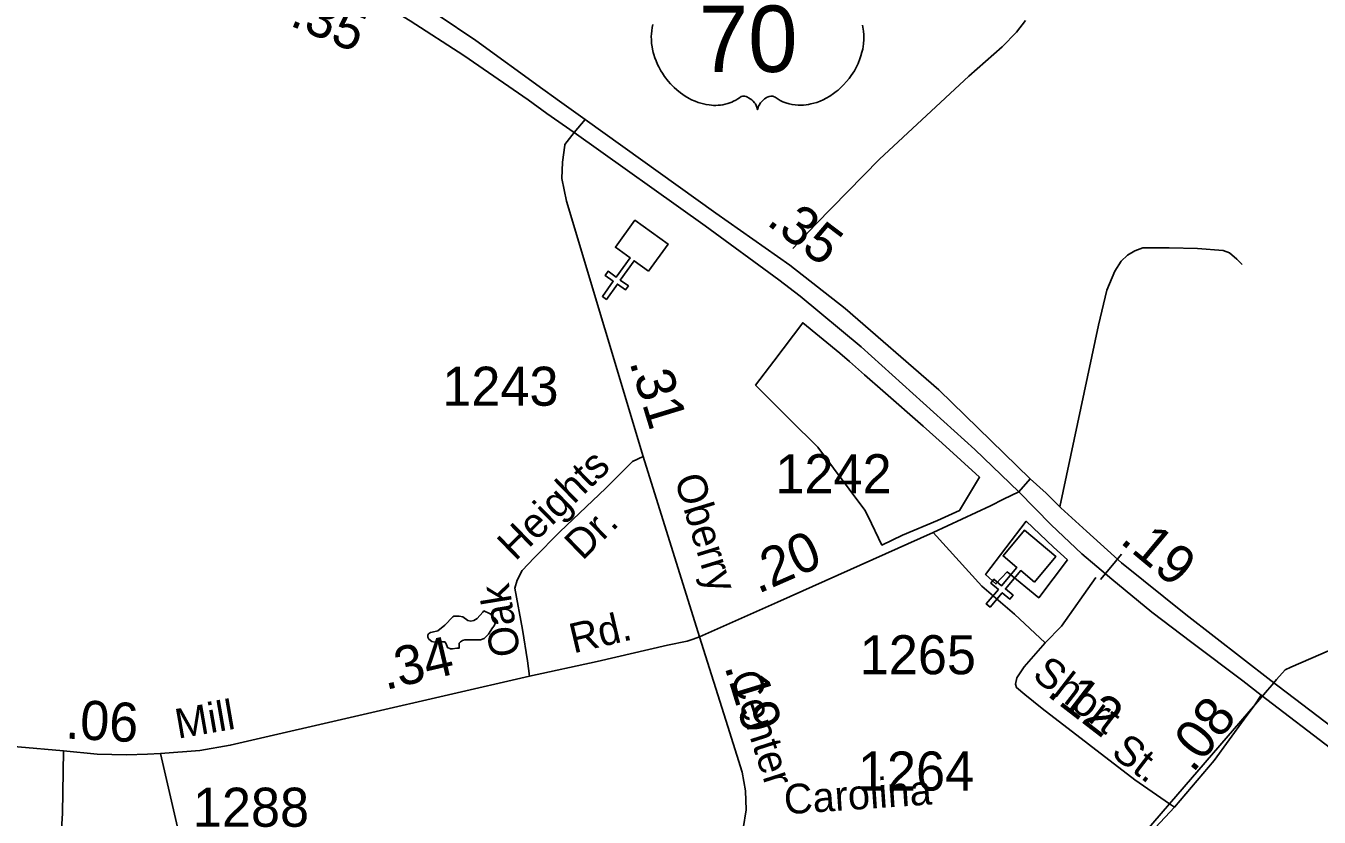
# Model space of a CAD drawing. Extents: x 2206922 to 2357709, y 510027 to 673830.
# Drawn here: x 2284540 to 2288677, y 604874 to 607406 of the extents above; entities that cross this region are included whole.
import ezdxf

# ---------------------------------------------------------------- set-up
doc = ezdxf.new("R2010")
doc.units = 0
for name, color, linetype in [('Exist Boundary Political City Limit New', 7, 'Continuous'), ('Exist Cultural Church CELL', 7, 'Continuous'), ('Exist Hydrographic Misc Water Feature', 7, 'Continuous'), ('Exist Road Non-System Type 51', 7, 'Continuous'), ('Exist Road Non-System Type 51 Label', 7, 'Continuous'), ('Exist Road Primary US Divided Attributed', 7, 'Continuous'), ('Exist Road Primary US Mileage Tenths English Label', 7, 'Continuous'), ('Exist Road Primary US Shield CELL', 7, 'Continuous'), ('Exist Road Primary US Shield Number Label', 7, 'Continuous'), ('Exist Road Secondary Mileage Hundredths English Label', 7, 'Continuous'), ('Exist Road Secondary Type 51 Attributed', 7, 'Continuous'), ('Exist Road Secondary Type 51 Label', 7, 'Continuous'), ('Exist Road Secondary Type 51 Number Label', 7, 'Continuous'), ('Exist Utilities Electrical Transmission Line', 7, 'Continuous'), ('Map Preparation Boundary City Limit Buffer Line', 7, 'Continuous')]:
    doc.layers.add(name, color=color, linetype=linetype)

msp = doc.modelspace()

# ---------------------------------------------------------------- linework, layer by layer
at = {"layer": 'Exist Boundary Political City Limit New'}
for points in [[(2287344, 605775.8), (2287277.8, 605744.2), (2287234, 605835.3), (2287223.2, 605856.1), (2287073.2, 606057.4), (2287051, 606079.5), (2287006, 606124.2), (2286873.8, 606255.6), (2286932.2, 606333), (2287025, 606455.8), (2287143.8, 606358.4), (2287173.8, 606332), (2287222.8, 606288.7), (2287280.5, 606238), (2287409.5, 606125.2), (2287470.5, 606070.5), (2287590.5, 605961.4), (2287526.5, 605854.9), (2287455.8, 605823.3), (2287344, 605775.8)], [(2287871.2, 605696.7), (2287779.8, 605576), (2287679.2, 605658.2), (2287642.5, 605619.9), (2287609.8, 605649.8), (2287739.8, 605820.8), (2287826.8, 605738.1), (2287871.2, 605696.7)]]:
    msp.add_lwpolyline(points, dxfattribs=at)
at = {"layer": 'Exist Cultural Church CELL'}
for points in [[(2286531.8, 606621), (2286485.4, 606654.1), (2286441.1, 606592.2), (2286467, 606573.6), (2286457.7, 606560.6), (2286431.7, 606579.2), (2286396.7, 606530.4), (2286383.7, 606539.7), (2286418.7, 606588.6), (2286392.7, 606607.2), (2286402, 606620.2), (2286428, 606601.6), (2286472.4, 606663.4), (2286425.6, 606697.1), (2286487.7, 606783.6), (2286593.8, 606707.5)], [(2287765.7, 605626.1), (2287721.9, 605662.5), (2287673.1, 605604.1), (2287697.7, 605583.6), (2287687.4, 605571.3), (2287662.9, 605591.8), (2287624.3, 605545.7), (2287612, 605556), (2287650.6, 605602.1), (2287626, 605622.6), (2287636.3, 605634.9), (2287660.8, 605614.4), (2287709.6, 605672.8), (2287665.4, 605709.9), (2287733.7, 605791.6), (2287833.9, 605707.8)]]:
    msp.add_lwpolyline(points, close=True, dxfattribs=at)
at = {"layer": 'Exist Hydrographic Misc Water Feature'}
msp.add_lwpolyline([(2286022.7, 605525.6), (2286004.9, 605533.5), (2286001, 605529.7), (2285983.2, 605509.3), (2285973.1, 605503.4), (2285963.5, 605501.3), (2285953.2, 605503.2), (2285937.2, 605515), (2285925.3, 605516.8), (2285909.1, 605516.8), (2285905.2, 605514.5), (2285879.4, 605488.4), (2285857.7, 605470.2), (2285839.8, 605466), (2285833.7, 605464.1), (2285827.9, 605460.1), (2285825.9, 605455.9), (2285825.7, 605449.8), (2285828.1, 605443.8), (2285837.8, 605435.9), (2285848.2, 605433.9), (2285864, 605434.3), (2285880, 605434.3), (2285883.7, 605428.5), (2285888.2, 605416.5), (2285898.1, 605412.5), (2285904, 605412.5), (2285918.2, 605414.8), (2285926.2, 605414.8), (2285926, 605418.9), (2285925.8, 605430.7), (2285929.9, 605434.9), (2285936.2, 605438.9), (2285944, 605440.9), (2285993.8, 605441.5), (2286005.7, 605445.4), (2286019.5, 605459.6), (2286031.8, 605479.6), (2286037.5, 605486), (2286045.1, 605504), (2286039.1, 605511.7), (2286028.9, 605521.8), (2286022.7, 605525.6)], dxfattribs=at)
at = {"layer": 'Exist Road Non-System Type 51'}
for p, q in [((2288015.7, 605680.3), (2287977.6, 605634.3)), ((2288044.5, 605715), (2288015.7, 605680.3))]:
    msp.add_line(p, q, dxfattribs=at)
for points in [[(2286993.5, 606693.6), (2287066.7, 606771.5), (2287270.7, 606978.7), (2287555.6, 607245.1), (2287663.1, 607338.6), (2287708.2, 607385.3), (2287737.8, 607422.7)], [(2287847.5, 605866.8), (2287971.4, 606447.4), (2287997.9, 606559.6), (2288022.8, 606620.3), (2288043, 606653), (2288063.3, 606671.7), (2288086.6, 606685.8), (2288113.1, 606695.1), (2288144.3, 606695.1), (2288197.2, 606695.1), (2288287.5, 606693.6), (2288370.1, 606687.3), (2288390.3, 606679.5), (2288413.7, 606659.3), (2288430.8, 606642.1)], [(2286151.1, 605325.1), (2286144.6, 605373.5), (2286128.5, 605473.7), (2286104.2, 605606.1), (2286110.7, 605631.9), (2286126.8, 605662.6), (2286165.6, 605703), (2286247.9, 605787), (2286394.8, 605925.9), (2286480.3, 606011.4), (2286514.2, 606027.6)], [(2287800.1, 605431.5), (2287702, 605523.4), (2287597.9, 605613.2), (2287442.4, 605785)], [(2287962.1, 605640.3), (2287852.6, 605484.4), (2287800.1, 605431.5)]]:
    msp.add_lwpolyline(points, dxfattribs=at)
at = {"layer": 'Exist Road Primary US Divided Attributed'}
for points in [[(2286328.5, 607106), (2286239.2, 607170), (2286234.7, 607173.3), (2286193.2, 607203), (2285979.5, 607358.8), (2285858.3, 607439.6), (2285749.4, 607507), (2285721.2, 607521.7), (2285641, 607564.2), (2285598.2, 607583.8), (2285402.4, 607664.6), (2285097.4, 607785.2), (2284925.7, 607854.7), (2284702.3, 607949.4)], [(2284680.7, 607900.8), (2284763.5, 607863), (2285071.9, 607735.7), (2285588.4, 607520.1), (2285648.4, 607487.1), (2285725.5, 607447.9), (2285769, 607421.3), (2285940.3, 607311), (2286145.9, 607169), (2286205.9, 607124.9), (2286293.8, 607064.5)], [(2287752.2, 605956.2), (2287460.4, 606240.7), (2287160.6, 606501.5), (2286983.1, 606639.9), (2286746.5, 606805.9), (2286328.5, 607106)], [(2286293.8, 607064.5), (2286712.6, 606766.1), (2286948.6, 606592.7), (2287016.2, 606540.7), (2287212, 606379.1), (2287575.5, 606049.6), (2287716, 605914.7)], [(2288522.6, 605310.7), (2288249.9, 605521.8), (2288044.1, 605687.9), (2287932.9, 605788.8), (2287850.9, 605863.5), (2287803.1, 605910), (2287752.2, 605956.2)], [(2287716, 605914.7), (2287819.1, 605809.6), (2287918, 605716.3), (2288013, 605635.8), (2288056.5, 605600.1), (2288141.5, 605530.2), (2288269, 605432.8), (2288432.2, 605309.8), (2288491.1, 605264.1)], [(2289020.4, 604930.1), (2288771.3, 605121.4), (2288522.6, 605310.7)], [(2288491.1, 605264.1), (2288971, 604897.2)]]:
    msp.add_lwpolyline(points, dxfattribs=at)
at = {"layer": 'Exist Road Primary US Shield CELL'}
msp.add_lwpolyline([(2287215.9, 607407.8), (2287218.3, 607395.2), (2287219.2, 607388.9), (2287220.2, 607376.6), (2287220.3, 607361.7), (2287219.1, 607347.6), (2287216.5, 607331.1), (2287214.3, 607321.2), (2287210.9, 607309.7), (2287207.6, 607299.8), (2287201.7, 607285.1), (2287196.5, 607274.5), (2287189.8, 607262), (2287185.1, 607254.5), (2287179.7, 607246.5), (2287173, 607237.2), (2287165.1, 607227.3), (2287155.6, 607216.9), (2287147.9, 607209.2), (2287137.9, 607200.2), (2287131.8, 607195.2), (2287123.2, 607188.7), (2287111.3, 607180.8), (2287099.6, 607174), (2287089.7, 607168.9), (2287080.9, 607165.1), (2287069.5, 607160.8), (2287050.5, 607155.6), (2287043.6, 607154.1), (2287035.4, 607152.9), (2287027.7, 607152.2), (2287020.3, 607151.7), (2287010.2, 607151.7), (2287000.3, 607152.5), (2286990.9, 607153.8), (2286981.1, 607155.9), (2286970.8, 607158.9), (2286961.5, 607162.6), (2286952.1, 607167.2), (2286936.2, 607177.2), (2286931.6, 607179.7), (2286929, 607180.3), (2286922.9, 607180.6), (2286917.1, 607179.4), (2286911.2, 607177.1), (2286907.6, 607175.2), (2286902.8, 607172.1), (2286899.2, 607169.2), (2286894.8, 607165), (2286891.8, 607161.5), (2286889.4, 607158.8), (2286885, 607151.7), (2286883.4, 607148.4), (2286881.7, 607144), (2286880.2, 607137.6), (2286878.2, 607145.7), (2286875.8, 607151), (2286873.1, 607155.6), (2286870.3, 607159.6), (2286865.8, 607164.8), (2286861.8, 607168.6), (2286856.9, 607172.6), (2286851.7, 607175.7), (2286847.6, 607177.8), (2286843.8, 607179.3), (2286839.2, 607180.4), (2286835.4, 607180.7), (2286832.2, 607180.6), (2286828, 607179.7), (2286822.1, 607175.5), (2286816.6, 607171.7), (2286810.6, 607168), (2286803.5, 607164.2), (2286798.3, 607161.7), (2286792, 607159.3), (2286784.7, 607156.9), (2286776.8, 607154.8), (2286768.7, 607153.2), (2286761.6, 607152.1), (2286753.9, 607151.4), (2286747, 607151.2), (2286739.8, 607151.2), (2286733, 607151.8), (2286725.2, 607152.5), (2286715.5, 607153.9), (2286707.4, 607155.7), (2286698.9, 607158), (2286690.2, 607160.7), (2286680.8, 607164.3), (2286669.2, 607169.4), (2286661, 607173.6), (2286648.2, 607180.9), (2286633.2, 607191.4), (2286621.8, 607200.6), (2286613.5, 607208.1), (2286601.3, 607220.5), (2286594.1, 607228.7), (2286582.8, 607243.3), (2286575.6, 607253.8), (2286570.9, 607261.6), (2286564.1, 607274), (2286560.3, 607281.9), (2286555.5, 607293.3), (2286551.6, 607303.7), (2286548.4, 607313.5), (2286546.7, 607319.9), (2286544.3, 607330.9), (2286542.8, 607338.7), (2286541.4, 607349.4), (2286540.6, 607360.7), (2286540.4, 607371.1), (2286540.7, 607379.8), (2286541.7, 607389.9), (2286543.4, 607400.6), (2286545.4, 607409.8)], dxfattribs=at)
at = {"layer": 'Exist Road Secondary Type 51 Attributed'}
for points in [[(2286328.5, 607106), (2286293.8, 607064.5)], [(2286293.8, 607064.5), (2286264, 607025.6), (2286263.8, 607024.3), (2286256, 606969.1), (2286254.4, 606917.4), (2286268.9, 606844.8), (2286514.2, 606027.6), (2286695, 605451.1)], [(2287716, 605914.7), (2287752.2, 605956.2)], [(2286695, 605451.1), (2286943.6, 605561.4), (2287442.4, 605785), (2287625.5, 605869.9), (2287667.5, 605890.9), (2287716, 605914.7)], [(2284969.9, 605077.3), (2285095.8, 605086.8), (2285193.5, 605103.8), (2285632.9, 605205.6), (2286151.1, 605325.1), (2286367.3, 605371.9), (2286591.7, 605423.6), (2286654.6, 605436.5), (2286674, 605443), (2286695, 605451.1)], [(2286695, 605451.1), (2286785.4, 605163.6), (2286830.6, 605018.3), (2286841.9, 604958.5), (2286843.5, 604897.1), (2286833.8, 604837.4), (2286819.3, 604758.3), (2286778.9, 604587.1), (2286771.5, 604555.6), (2286757.9, 604498.2)], [(2288213.6, 604905.3), (2288198, 604916.2), (2288086.6, 604993.7), (2287790.8, 605221.2), (2287734.7, 605266.4), (2287708.2, 605288.2), (2287705.1, 605299.1), (2287709.8, 605319.3), (2287733.2, 605355.2), (2287800.1, 605431.5)], [(2288491.1, 605264.1), (2288470.5, 605233), (2288436.7, 605187.3), (2288340.9, 605054.9), (2288213.6, 604905.3)], [(2283033.1, 604532.5), (2283260.1, 604653.1), (2283604.5, 604836.1), (2283784.2, 604927.6), (2283905.8, 604990.1), (2284051, 605056.8), (2284136, 605087), (2284189.8, 605099.9), (2284258.7, 605109.6), (2284337.2, 605112.8), (2284439.5, 605107.4), (2284513.7, 605098.8), (2284660, 605085.9)], [(2284660, 605085.9), (2284656.8, 604886.7), (2284649.8, 604765.6), (2284628.8, 604667.1), (2284606.2, 604604.1), (2284570.7, 604536.3), (2284470.7, 604382.9)], [(2284660, 605085.9), (2284768.1, 605075.6), (2284861.3, 605073), (2284929.1, 605075.1), (2284969.9, 605077.3)], [(2285024.3, 604182.1), (2285102.8, 604290.8), (2285133, 604336), (2285139.4, 604352.2), (2285142.6, 604370), (2285142.6, 604394.2), (2285136.2, 604442.6), (2285110.4, 604523.4), (2285037.7, 604786.6), (2284969.9, 605077.3)], [(2288213.6, 604905.3), (2288000.5, 604677.2), (2287947.2, 604623.9), (2287905.7, 604582.4), (2287876.1, 604558.7), (2287837.4, 604546.9), (2287801.4, 604546.4), (2287747.4, 604553.9), (2287699.2, 604565.5), (2287667.3, 604567.1)]]:
    msp.add_lwpolyline(points, dxfattribs=at)
at = {"layer": 'Exist Utilities Electrical Transmission Line'}
for p, q in [((2288586.2, 605353.5), (2289974.1, 605960.4)), ((2288526.1, 605297.2), (2288540.8, 605314.3)), ((2288472.6, 605235), (2288511.4, 605280.1)), ((2288511.4, 605280.1), (2288526.1, 605297.2)), ((2288198, 604916.2), (2288472.6, 605235))]:
    msp.add_line(p, q, dxfattribs=at)
for points in [[(2288540.8, 605314.3), (2288567.5, 605345.3), (2288586.2, 605353.5)], [(2288198, 604916.2), (2287972.3, 604654.1), (2287622.9, 604625.1)]]:
    msp.add_lwpolyline(points, dxfattribs=at)
at = {"layer": 'Map Preparation Boundary City Limit Buffer Line'}
for points in [[(2287344, 605775.8), (2287277.8, 605744.2), (2287234, 605835.3), (2287223.2, 605856.1), (2287073.2, 606057.4), (2287051, 606079.5), (2287006, 606124.2), (2286873.8, 606255.6), (2286932.2, 606333), (2287025, 606455.8), (2287143.8, 606358.4), (2287173.8, 606332), (2287222.8, 606288.7), (2287280.5, 606238), (2287409.5, 606125.2), (2287470.5, 606070.5), (2287590.5, 605961.4), (2287526.5, 605854.9), (2287455.8, 605823.3), (2287344, 605775.8)], [(2287871.2, 605696.7), (2287779.8, 605576), (2287679.2, 605658.2), (2287642.5, 605619.9), (2287609.8, 605649.8), (2287739.8, 605820.8), (2287826.8, 605738.1), (2287871.2, 605696.7)]]:
    msp.add_lwpolyline(points, dxfattribs=at)

# ---------------------------------------------------------------- texts
at = {"layer": 'Exist Road Non-System Type 51 Label'}
for s, rotation, p in [('Heights', 44.1716, (2286105, 605690.7)), ('Dr.', 44.1716, (2286319.7, 605692.5)), ('Oak', 99.2416, (2286122, 605394.8))]:
    msp.add_text(s, height=95, rotation=rotation, dxfattribs=at).set_placement(p)
at = {"layer": 'Exist Road Primary US Mileage Tenths English Label'}
for s, rotation, p in [('.35', 337.349, (2285379.8, 607408.2)), ('.35', 322.8606, (2286905, 606772.5)), ('.19', 320.1305, (2288035.8, 605754.1))]:
    msp.add_text(s, height=125, rotation=rotation, dxfattribs=at).set_placement(p)
at = {"layer": 'Exist Road Primary US Shield Number Label'}
msp.add_text('70', height=212.5, dxfattribs=at).set_placement((2286692.1, 607258))
at = {"layer": 'Exist Road Secondary Mileage Hundredths English Label'}
for s, rotation, p in [('.31', 286.9857, (2286469.6, 606329.6)), ('.20', 23.6647, (2286881.5, 605587.4)), ('.34', 13.2314, (2285689.8, 605280.1)), ('.19', 287.04, (2286773.6, 605356)), ('.12', 322.3966, (2287801.5, 605265.7)), ('.06', 356.8868, (2284664.1, 605125.7)), ('.08', 51.4445, (2288272.6, 605012.2))]:
    msp.add_text(s, height=125, rotation=rotation, dxfattribs=at).set_placement(p)
at = {"layer": 'Exist Road Secondary Type 51 Label'}
for s, rotation, p in [('Oberry', 287.0624, (2286613.4, 605957)), ('Rd.', 13.2988, (2286291.2, 605397.4)), ('Short', 322.3966, (2287754.8, 605321.1)), ('Center', 287.7528, (2286792.1, 605326.8)), ('Mill', 9.8715, (2285025.8, 605124.6)), ('St.', 322.3966, (2288007.2, 605073.2)), ('Carolina', 3.8736, (2286967.7, 604882.7))]:
    msp.add_text(s, height=95, rotation=rotation, dxfattribs=at).set_placement(p)
at = {"layer": 'Exist Road Secondary Type 51 Number Label'}
for s, p in [('1243', (2285871.7, 606190.1)), ('1242', (2286937.4, 605910)), ('1265', (2287207.1, 605331)), ('1264', (2287201.2, 604958.9)), ('1288', (2285073.7, 604843.1))]:
    msp.add_text(s, height=125, dxfattribs=at).set_placement(p)

doc.saveas('drawing.dxf')
